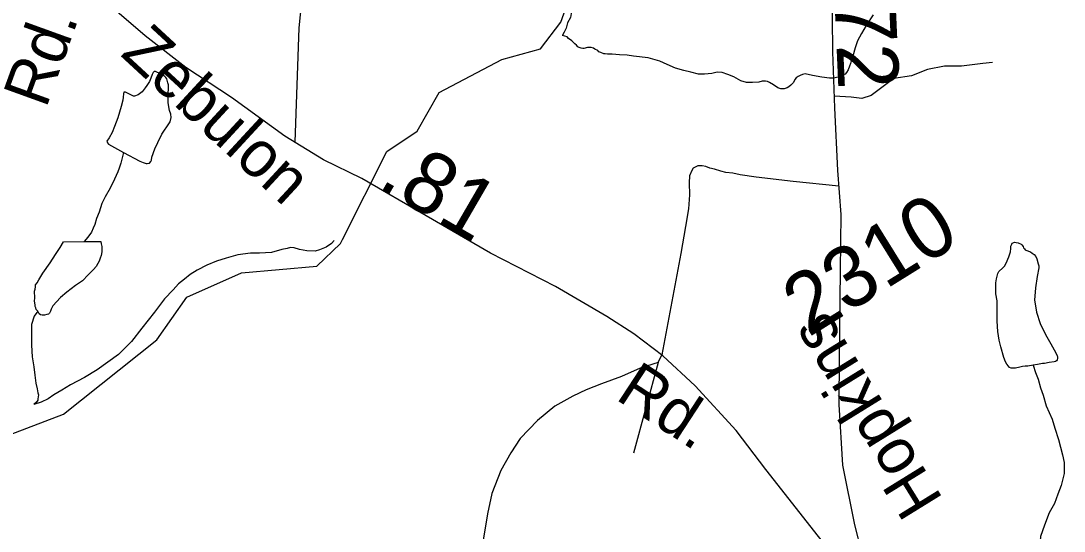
# Model space of a CAD drawing. Extents: x 2001466 to 31450019, y -30647475 to 847247.
# Drawn here: x 2188363 to 2192635, y 772873 to 774962 of the extents above; entities that cross this region are included whole.
import ezdxf

# ---------------------------------------------------------------- set-up
doc = ezdxf.new("R2010")
doc.units = 0
for name, color, linetype in [('Exist Hydrographic Creek Single Shore', 7, 'Continuous'), ('Exist Hydrographic Misc Water Feature', 7, 'Continuous'), ('Exist Road Non-System Type 51', 7, 'Continuous'), ('Exist Road Primary NC Attributed', 7, 'Continuous'), ('Exist Road Primary NC Label', 7, 'Continuous'), ('Exist Road Primary NC Service Mileage Hundredths English Label', 7, 'Continuous'), ('Exist Road Secondary Mileage Hundredths English Label', 7, 'Continuous'), ('Exist Road Secondary Type 51 Attributed', 7, 'Continuous'), ('Exist Road Secondary Type 51 Label', 7, 'Continuous'), ('Exist Road Secondary Type 51 Number Label', 7, 'Continuous')]:
    doc.layers.add(name, color=color, linetype=linetype)

msp = doc.modelspace()

# ---------------------------------------------------------------- linework, layer by layer
at = {"layer": 'Exist Hydrographic Creek Single Shore'}
for points in [[(2189680.2, 774066.4), (2189861.1, 774426.7), (2189985.2, 774509.5), (2190076, 774668.3), (2190333.1, 774804.1), (2190491, 774846.8), (2190574.1, 774956.6), (2190891.7, 775846.1)], [(2188537.1, 773351.7), (2188919.1, 773655.5), (2189042.1, 773830.1), (2189266, 773930.4), (2189575.1, 773956.9), (2189672, 774050.1)], [(2187283, 771592.9), (2187455, 772061.8), (2187759.1, 772662.4), (2188039, 773122.5), (2188114.1, 773189.8), (2188537.1, 773351.7)]]:
    msp.add_lwpolyline(points, dxfattribs=at)
at = {"layer": 'Exist Hydrographic Misc Water Feature'}
for p, q in [((2188537.9, 774057.2), (2188621.8, 774057.9)), ((2188621.8, 774057.9), (2188689.8, 774058.6)), ((2189672, 774050.1), (2189680.2, 774066.4))]:
    msp.add_line(p, q, dxfattribs=at)
for points in [[(2190770.1, 775498.3), (2190767.4, 775492.7), (2190753.5, 775452.6), (2190743.9, 775414.3), (2190728.1, 775374.1), (2190708.8, 775334), (2190681.1, 775287.9), (2190668.8, 775258), (2190655.3, 775227.6), (2190645.6, 775189.8), (2190637.6, 775149.6), (2190632.1, 775123.7), (2190632.1, 775103.8), (2190632.1, 775085.5), (2190630.5, 775059.8), (2190628.6, 775041.8), (2190624.5, 775019.7), (2190616.9, 774991.7), (2190613, 774975.6), (2190601.1, 774953.5), (2190595.4, 774931.7), (2190587.2, 774915.5), (2190581.7, 774905.3), (2190581.5, 774901.3)], [(2191852.6, 774986.3), (2191824.9, 774942.2), (2191805, 774909.9), (2191789.4, 774879.8), (2191779.2, 774851.7), (2191769.3, 774817.5), (2191767.5, 774813.7), (2191760.1, 774787.7), (2191756, 774775.8), (2191750.3, 774761.6), (2191743.9, 774749.6), (2191738.4, 774743.5), (2191724.6, 774737.5), (2191710.3, 774731.1), (2191690.6, 774727.2), (2191674.4, 774727.2), (2191642.2, 774730.9), (2191604.5, 774738.6), (2191574.3, 774744.3), (2191564.3, 774742.2), (2191554.2, 774738.1), (2191546.2, 774734), (2191538.2, 774728.3), (2191532.5, 774721.9), (2191526.5, 774709.8), (2191516.5, 774697.9), (2191508.3, 774691.9), (2191500.3, 774687.8), (2191488.6, 774683.9), (2191475.1, 774683.5), (2191462.6, 774687.4), (2191444.5, 774699.5), (2191428.3, 774709.2), (2191420.5, 774713.3), (2191412.7, 774715.2), (2191398.6, 774714.9), (2191384.8, 774711), (2191358.6, 774708.8), (2191334.8, 774708.8), (2191310.6, 774716.5), (2191282.1, 774732.1), (2191258.3, 774742.2), (2191234.5, 774749.9), (2191214.4, 774751.7), (2191192.1, 774745.7), (2191162.4, 774743.3), (2191138.2, 774743.3), (2191106.4, 774751), (2191078.3, 774758.9), (2191044.3, 774768.5), (2191010, 774782.6), (2190979.9, 774796.1), (2190932.1, 774809.8), (2190872.2, 774817.6), (2190846, 774821.2), (2190814, 774823.1), (2190784.3, 774824.8), (2190765.8, 774824.8), (2190756, 774826.7), (2190750, 774826.7), (2190737.9, 774832.6), (2190730.1, 774834.2), (2190726, 774840.5), (2190713.9, 774846.4), (2190707.6, 774850.2), (2190697.7, 774852.1), (2190691.8, 774852.1), (2190683.8, 774852.1), (2190667.8, 774848.1), (2190663.9, 774847.9), (2190657.9, 774850), (2190649.7, 774852), (2190643.6, 774855.8), (2190637.8, 774861.9), (2190631.9, 774867.7), (2190619.6, 774879.7), (2190605.9, 774889.5), (2190599.7, 774895.7), (2190581.5, 774901.3)], [(2188783.4, 774423), (2188849.6, 774387.4), (2188863.5, 774381.6), (2188875.6, 774377.8), (2188879.9, 774377.9), (2188889.6, 774379.7), (2188895.7, 774385.7), (2188897.6, 774391.9), (2188899.4, 774403.7), (2188911.1, 774438.1), (2188923.2, 774463.9), (2188940.6, 774498.1), (2188951.1, 774514), (2188960.7, 774528.4), (2188974.5, 774548.2), (2188978.4, 774566.3), (2188976.5, 774580.3), (2188972, 774594.4), (2188965.8, 774626.2), (2188966.1, 774650.1), (2188965.6, 774658.3), (2188967.7, 774690.4), (2188967.5, 774700.2), (2188965, 774708.3), (2188961.3, 774724.2), (2188957.2, 774730.1), (2188953.1, 774734), (2188940.8, 774741.9), (2188929.1, 774748.1), (2188919.3, 774752.1), (2188914.8, 774754), (2188908.8, 774753.7), (2188905.4, 774749.7), (2188901.1, 774741.9), (2188895.3, 774727.7), (2188889.4, 774713.6), (2188879.5, 774697.6), (2188871.5, 774687.5), (2188859.4, 774671.5), (2188843.8, 774659.2), (2188828.1, 774653.1), (2188823.7, 774653.3), (2188807.5, 774661), (2188799.8, 774665.1), (2188792, 774669.1), (2188784, 774669.1), (2188783.8, 774663), (2188781.9, 774649.1), (2188780.3, 774636.8), (2188774.1, 774611), (2188760.6, 774564.7), (2188746.9, 774528.7), (2188737, 774504.6), (2188725.1, 774482.4), (2188715.3, 774468.5), (2188717.1, 774462.5), (2188721.4, 774456.7), (2188783.4, 774423)], [(2188783.4, 774423), (2188771.7, 774378.9), (2188765.9, 774359), (2188760.2, 774342.9), (2188746.2, 774312.9), (2188728.8, 774276.6), (2188708.7, 774240.7), (2188694.6, 774214.4), (2188683.1, 774178.4), (2188673.2, 774152.4), (2188665.9, 774128.4), (2188659.3, 774112.3), (2188651.9, 774096.4), (2188637.6, 774076.2), (2188621.8, 774057.9)], [(2189645.6, 774063.1), (2189635.3, 774050.8), (2189613.6, 774034.6), (2189585.5, 774024.7), (2189567.9, 774018.4), (2189533.8, 774020.3), (2189503.9, 774026), (2189481.8, 774031.8), (2189467.6, 774033.5), (2189453.9, 774029.5), (2189431.9, 774025.5), (2189389.9, 774013.2), (2189340.3, 774010.6), (2189304, 774010.4), (2189251.9, 774004), (2189204.1, 773989.8), (2189164.3, 773977.5), (2189124.1, 773961.3), (2189084.6, 773940.9), (2189056.5, 773922.8), (2189032.7, 773904.5), (2189008.9, 773884.6), (2188987.2, 773860.3), (2188951.3, 773824.3), (2188909.9, 773769.7), (2188858.6, 773703.7), (2188816.4, 773649.2), (2188788.9, 773621.3), (2188763.3, 773595.2), (2188719.4, 773564.5), (2188675.5, 773532.6), (2188624, 773502.2), (2188565.8, 773471.7), (2188530.3, 773449.4), (2188498.3, 773431.1), (2188474.3, 773414.9), (2188446.5, 773400.8), (2188416.3, 773390.8)], [(2188431.9, 773772.6), (2188425.5, 773780.5), (2188424.1, 773786.4), (2188421.6, 773792.4), (2188421.8, 773798.5), (2188419.4, 773814.7), (2188419.6, 773828.4), (2188419.2, 773854.5), (2188421.4, 773862.7), (2188423.1, 773872.6), (2188423.1, 773880.7), (2188429.2, 773888.7), (2188437.2, 773900.9), (2188452.8, 773928.9), (2188482.3, 773971.1), (2188504.3, 774005.1), (2188524.2, 774033.3), (2188537.9, 774057.2)], [(2188689.8, 774058.6), (2188692.1, 774048.5), (2188694.2, 774038.4), (2188694.2, 774028.3), (2188694.4, 774016.5), (2188692.1, 774000.6), (2188688.2, 773990.3), (2188684.1, 773978.3), (2188678.8, 773968.2), (2188670.8, 773956), (2188660.7, 773944.1), (2188638.6, 773921.9), (2188615.2, 773897.9), (2188587.1, 773877.8), (2188551.2, 773851.5), (2188525.4, 773829.1), (2188493.8, 773794.9), (2188487.7, 773781.2), (2188483.8, 773772.9), (2188479.9, 773765), (2188476, 773761.1), (2188470, 773759.2), (2188459.8, 773756.7), (2188450.1, 773756.9), (2188444, 773758.6), (2188438, 773762.8), (2188431.9, 773772.6)], [(2192508.1, 773552.6), (2192486.2, 773548.6), (2192475.9, 773548.5), (2192464, 773546.3), (2192454, 773544.5), (2192436.4, 773540.3), (2192424.1, 773540.2), (2192418.1, 773540.2), (2192412, 773542), (2192407.9, 773548.3), (2192399.9, 773556), (2192394.3, 773565.8), (2192388, 773583.7), (2192375.2, 773627.8), (2192369.3, 773653.9), (2192362.9, 773689.7), (2192361.1, 773731.8), (2192360.7, 773769.6), (2192360.5, 773801.7), (2192360.3, 773815.5), (2192356, 773843.8), (2192356, 773889.6), (2192357.8, 773905.5), (2192361.7, 773921.6), (2192363.6, 773927.8), (2192367.5, 773935.7), (2192383.5, 773949.9), (2192391, 773957.7), (2192397.4, 773969.7), (2192408.9, 773996), (2192414.8, 774015.8), (2192416.7, 774030.1), (2192416.7, 774039.8), (2192420.6, 774047.8), (2192422.4, 774051.9), (2192428.4, 774053.9), (2192432.5, 774056.1), (2192438.6, 774054), (2192446.8, 774052.3), (2192458.5, 774048.1), (2192462.4, 774044.2), (2192466.9, 774038.3), (2192469, 774032.3), (2192473.1, 774028.5), (2192474.9, 774024.6), (2192478.8, 774022.4), (2192496.8, 774016.4), (2192504.8, 774010.7), (2192512.8, 774004.6), (2192519.2, 773996.8), (2192523.1, 773986.8), (2192529, 773966.9), (2192531.5, 773958.8), (2192531.5, 773950.7), (2192525.3, 773914.6), (2192517.8, 773868.8), (2192514.1, 773818.6), (2192516.1, 773802.9), (2192522.5, 773768.7), (2192536.8, 773722.7), (2192559, 773677.1), (2192581.1, 773639.3), (2192593.6, 773615.1), (2192605.9, 773591.4), (2192607.8, 773585.4), (2192607.8, 773579.3), (2192605.9, 773573.5), (2192603.9, 773569.3), (2192599.8, 773567.5), (2192593.8, 773565.2), (2192573.5, 773563.4), (2192554.3, 773559), (2192546.1, 773559), (2192526, 773554.8), (2192508.1, 773552.6)], [(2188431.9, 773772.6), (2188417.9, 773752.4), (2188413.8, 773740.5), (2188410.6, 773730.4), (2188408.3, 773722.6), (2188406.3, 773718.5), (2188406.3, 773704.7), (2188406.7, 773676.6)], [(2188406.7, 773676.6), (2188406.9, 773634.4), (2188409.5, 773586.6), (2188415.7, 773544.7), (2188419.8, 773510.7), (2188424.3, 773478.9), (2188430, 773454.9), (2188432.5, 773438.7), (2188434.6, 773430.7), (2188434.4, 773422.6), (2188432.3, 773414.8), (2188432.1, 773408.7), (2188426.6, 773400.6), (2188416.3, 773390.8)], [(2192508.1, 773552.6), (2192518.4, 773522.6), (2192528.2, 773494.8), (2192538.3, 773458.8), (2192548.7, 773429.2), (2192561, 773385.2), (2192585.4, 773331.2), (2192597.5, 773293.6), (2192612.1, 773247.7), (2192628.5, 773185.5), (2192635.1, 773153.7), (2192635.1, 773107.9), (2192623.2, 773059.7), (2192609.6, 773023.7), (2192596.1, 772985.6), (2192574.4, 772947.5), (2192554.5, 772897.3), (2192538.7, 772851), (2192535, 772815.1), (2192527.6, 772763.1), (2192519.8, 772737), (2192501.6, 772706.9), (2192490.1, 772690.8), (2192466.1, 772656.8)]]:
    msp.add_lwpolyline(points, dxfattribs=at)
at = {"layer": 'Exist Road Non-System Type 51'}
for q in [(2190987, 773595), (2190871.2, 773192)]:
    msp.add_line((2190973.3, 773563), q, dxfattribs=at)
for points in [[(2189675, 776153.6), (2189653.2, 776037), (2189631.3, 775927.7), (2189602.2, 775752.9), (2189576.7, 775603.6), (2189558.5, 775443.3), (2189536.7, 775286.7), (2189525.8, 775173.8), (2189501, 774933.4), (2189484.9, 774464.6)], [(2192342.2, 774791.4), (2192302.1, 774787.7), (2192214.8, 774776.8), (2192145.6, 774776.8), (2192076, 774762.6), (2192010, 774736.2), (2191938.2, 774725.8), (2191894.1, 774693.1), (2191844.4, 774655.7), (2191807.1, 774643.3), (2191763.5, 774649.3), (2191693.4, 774653.2)], [(2191711.9, 774284.6), (2191525.8, 774304.6), (2191373.6, 774322.4), (2191308, 774330.9), (2191278.1, 774337.5), (2191249.2, 774340.6), (2191229.4, 774346.7), (2191203.5, 774354.3), (2191183.7, 774358.9), (2191168.4, 774365), (2191153.2, 774368), (2191134.9, 774368), (2191116.6, 774358.9), (2191110.5, 774349.7), (2191101.4, 774326.9), (2191099.8, 774297.9), (2191101.4, 774249.1), (2191096.8, 774192.6), (2191084.6, 774119.4), (2191064.8, 774009.6), (2190987, 773595)], [(2190973.3, 773563), (2190898.6, 773539.8), (2190822.4, 773506.2), (2190740.1, 773475.7), (2190677.6, 773451.3), (2190622.7, 773425.4), (2190549.2, 773384.2), (2190479.1, 773326.2), (2190407.5, 773251.5), (2190369.4, 773193.5), (2190328.2, 773120.3), (2190291.6, 773027.2), (2190273.3, 772943.3), (2190264.2, 772885.4), (2190258.1, 772845.7), (2190254.3, 772827.2), (2190252.4, 772822.5)]]:
    msp.add_lwpolyline(points, dxfattribs=at)
at = {"layer": 'Exist Road Primary NC Attributed'}
msp.add_lwpolyline([(2191868.2, 772551.2), (2191735.9, 772717.6), (2191629.1, 772850.6), (2191413, 773125), (2191291.7, 773284.1), (2191124.8, 773467.4), (2190991.9, 773589.9), (2190872.6, 773681), (2190762.7, 773751.2), (2190552.9, 773873.7), (2190286.1, 774010.9), (2189759.2, 774316.6), (2189602.3, 774393.1), (2189444.3, 774489.4), (2189225, 774647.5), (2189038.8, 774771.1), (2188871.4, 774900.9), (2188708.1, 775041.2), (2188541.8, 775181.5)], dxfattribs=at)
at = {"layer": 'Exist Road Secondary Type 51 Attributed'}
msp.add_lwpolyline([(2191731.4, 776317.1), (2191722, 776160.1), (2191703.1, 775912.9), (2191696.9, 775642.8), (2191690.1, 775415.6), (2191686.4, 775132.8), (2191685.4, 774973.7), (2191686.4, 774835.5), (2191695.3, 774605.1), (2191706.8, 774349.6), (2191720.9, 774168.4), (2191717.8, 773940.2), (2191714.1, 773584.1), (2191713.1, 773390.4), (2191727.7, 773143.3), (2191776.9, 772898.3), (2191833.4, 772674.2), (2191868.2, 772551.2)], dxfattribs=at)

# ---------------------------------------------------------------- texts
at = {"layer": 'Exist Road Primary NC Label'}
for s, rotation, p in [('Zebulon', 317.2746, (2188766.7, 774821.9)), ('Rd.', 326.8071, (2190793.2, 773415.3))]:
    msp.add_text(s, height=190, rotation=rotation, dxfattribs=at).set_placement(p)
at = {"layer": 'Exist Road Primary NC Service Mileage Hundredths English Label'}
msp.add_text('.81', height=250, rotation=329.8712, dxfattribs=at).set_placement((2189817.3, 774282.9))
at = {"layer": 'Exist Road Secondary Mileage Hundredths English Label'}
msp.add_text('.72', height=250, rotation=272.5434, dxfattribs=at).set_placement((2191690.3, 775142))
at = {"layer": 'Exist Road Secondary Type 51 Label'}
for s, rotation, p in [('Rd.', 70.1181, (2188465.7, 774599.7)), ('Hopkins', 121.7068, (2192142.2, 773001.9))]:
    msp.add_text(s, height=190, rotation=rotation, dxfattribs=at).set_placement(p)
at = {"layer": 'Exist Road Secondary Type 51 Number Label'}
msp.add_text('2310', height=250, rotation=31.918, dxfattribs=at).set_placement((2191587.6, 773664))

doc.saveas('drawing.dxf')
